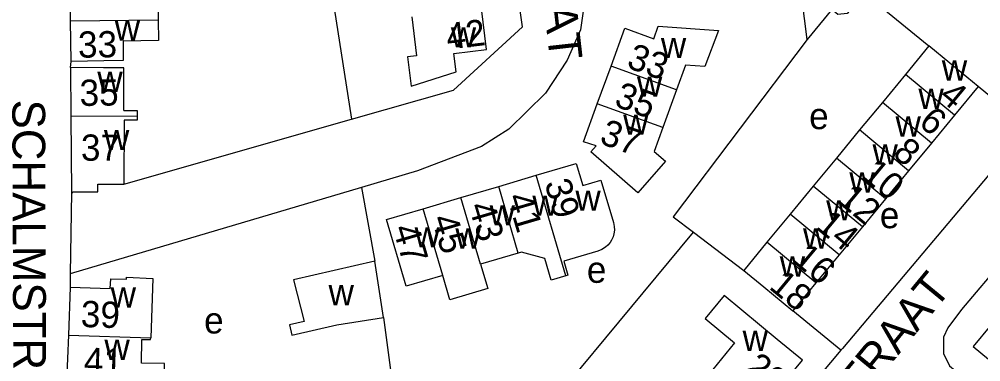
# Model space of a CAD drawing. Extents: x 161141 to 163125, y 381621 to 383200.
# Drawn here: x 162220.2 to 162366.8, y 382145.5 to 382197.7 of the extents above; entities that cross this region are included whole.
import ezdxf

# ---------------------------------------------------------------- set-up
doc = ezdxf.new("R2010")
doc.units = 0
for name, color, linetype in [('BLT_Basislijn', 7, 'Continuous'), ('BLT_Bebouwing', 7, 'Continuous'), ('BLT_Centroide', 7, 'Continuous'), ('BLT_Huisnummer', 7, 'Continuous'), ('BLT_Huisnummer_ tussenligend', 7, 'Continuous'), ('BLT_Onderverdeling_panden', 7, 'Continuous'), ('BLT_Straatnaam', 7, 'Continuous')]:
    doc.layers.add(name, color=color, linetype=linetype)

msp = doc.modelspace()

# ---------------------------------------------------------------- linework, layer by layer
at = {"layer": 'BLT_Basislijn'}
for p, q in [((162263.35, 382230.34), (162270.88, 382182.42)), ((162349.03, 382201.64), (162358.9, 382193.59)), ((162228.04, 382190.3), (162228.12, 382191.24)), ((162374.05, 382181.08), (162366.4, 382187.4)), ((162236.13, 382172.52), (162270.88, 382182.42)), ((162272.37, 382172.02), (162227.98, 382158.85)), ((162228.15, 382171.23), (162227.98, 382158.85)), ((162272.37, 382172.02), (162274.42, 382160.77)), ((162323, 382165.23), (162330.66, 382159.38)), ((162227.98, 382158.85), (162227.96, 382156.84)), ((162275.74, 382152.2), (162276.96, 382143.08)), ((162345.49, 382147.22), (162338.15, 382153.2))]:
    msp.add_line(p, q, dxfattribs=at)
for points in [[(162270.88, 382182.42), (162286.4, 382186.85), (162296.91, 382196.48), (162291.45, 382235.32)], [(162303.82, 382235.27), (162306.83, 382208.18), (162306.68, 382202.55), (162305.8, 382196.03), (162303.72, 382191.44), (162300.46, 382186.4), (162294.84, 382180.92), (162290.69, 382178.26), (162280.92, 382174.55), (162272.37, 382172.02)], [(162401.95, 382191.98), (162398.46, 382194.68), (162395.63, 382191.81), (162370.34, 382161.04), (162363.85, 382153.43), (162361.77, 382150.62), (162361.1, 382149.22), (162361.1, 382146.74), (162362.02, 382144.86), (162380.2, 382129.91)], [(162340.32, 382194.59), (162319.93, 382167.57), (162323, 382165.23)], [(162374.05, 382181.08), (162345.7, 382147.46), (162345.49, 382147.22)], [(162285.74, 382120.21), (162292.54, 382128.55), (162323, 382165.23)], [(162345.49, 382147.22), (162293.63, 382085.4), (162293.32, 382085.04)]]:
    msp.add_lwpolyline(points, dxfattribs=at)
at = {"layer": 'BLT_Bebouwing'}
for p, q in [((162340.32, 382194.59), (162337.1, 382220.89)), ((162228.04, 382197.4), (162227.96, 382203.04)), ((162228.12, 382191.24), (162228.04, 382197.4)), ((162358.9, 382193.59), (162355.31, 382189.23)), ((162228.04, 382190.3), (162228.08, 382182.89)), ((162308.33, 382184.76), (162310.43, 382190.53)), ((162355.31, 382189.23), (162351.81, 382184.99)), ((162366.4, 382187.4), (162362.78, 382183.02)), ((162320.42, 382186.9), (162318.33, 382181.14)), ((162351.81, 382184.99), (162348.33, 382180.79)), ((162362.78, 382183.02), (162359.28, 382178.78)), ((162228.08, 382182.89), (162228.15, 382171.23)), ((162348.33, 382180.79), (162344.8, 382176.51)), ((162359.28, 382178.78), (162355.81, 382174.57)), ((162344.8, 382176.51), (162341.27, 382172.23)), ((162355.81, 382174.57), (162352.28, 382170.3)), ((162293.31, 382172.19), (162299.04, 382173.88)), ((162287.54, 382170.49), (162293.31, 382172.19)), ((162341.27, 382172.23), (162337.74, 382167.96)), ((162281.79, 382168.79), (162287.54, 382170.49)), ((162352.28, 382170.3), (162348.75, 382166.02)), ((162337.74, 382167.96), (162334.21, 382163.68)), ((162348.75, 382166.02), (162345.21, 382161.74)), ((162334.21, 382163.68), (162330.66, 382159.38)), ((162296.29, 382162), (162290.54, 382160.31)), ((162345.21, 382161.74), (162341.68, 382157.47)), ((162275.74, 382152.2), (162274.42, 382160.77)), ((162227.96, 382156.84), (162227.72, 382149.52)), ((162341.68, 382157.47), (162338.15, 382153.2)), ((162227.72, 382149.52), (162227.4, 382142.38)), ((162329.26, 382148.34), (162325.93, 382144.3))]:
    msp.add_line(p, q, dxfattribs=at)
for points in [[(162227.96, 382203.04), (162232.96, 382203.1), (162236.1, 382203.17), (162236.14, 382200.2), (162241.45, 382200.27), (162241.39, 382197.58)], [(162349.03, 382201.64), (162346.44, 382198.52), (162345.02, 382198.39), (162344.1, 382199.15), (162340.32, 382194.59)], [(162280.06, 382198.05), (162280.77, 382192.09), (162279.42, 382191.93), (162279.95, 382187.47), (162286.8, 382189.63), (162286.48, 382192.43), (162291.44, 382193.04), (162290.69, 382199.31), (162289.8, 382199.2)], [(162241.39, 382197.58), (162241.43, 382194.4), (162236.03, 382194.33), (162236.07, 382191.35), (162233.12, 382191.31), (162228.12, 382191.24)], [(162310.43, 382190.53), (162312.52, 382196.3), (162316.94, 382194.69), (162317.63, 382196.59), (162326.81, 382195.94), (162324.71, 382190.45), (162321.78, 382190.66), (162320.42, 382186.9)], [(162366.4, 382187.4), (162362.08, 382190.97), (162358.9, 382193.59)], [(162236.14, 382183.75), (162236.17, 382190.27), (162233.04, 382190.28), (162228.04, 382190.3)], [(162318.33, 382181.14), (162317.01, 382177.51), (162318.72, 382176.02), (162314.53, 382171.21), (162307.37, 382177.46), (162308.17, 382178.37), (162306.24, 382179), (162308.33, 382184.76)], [(162238.17, 382182.95), (162238.17, 382182.29), (162236.18, 382182.29), (162236.13, 382172.52)], [(162236.14, 382183.75), (162238.17, 382183.74), (162238.17, 382182.95)], [(162299.04, 382173.88), (162305.14, 382175.67), (162306.14, 382172.33), (162308.9, 382173.14), (162310.8, 382166.68), (162310.93, 382166.05), (162310.95, 382165.54), (162310.86, 382164.95), (162310.75, 382164.49), (162310.51, 382164.01), (162310.29, 382163.64), (162309.94, 382163.25), (162309.57, 382162.91), (162309.02, 382162.56), (162308.42, 382162.33), (162303.22, 382160.81), (162303.85, 382158.66), (162303.55, 382158.57)], [(162228.15, 382171.23), (162228.36, 382171.24), (162228.37, 382171.36), (162232.18, 382171.36), (162232.18, 382172.51), (162236.13, 382172.52)], [(162284.77, 382158.61), (162279.18, 382156.96), (162276.18, 382167.14), (162281.79, 382168.79)], [(162303.55, 382158.57), (162301.29, 382157.91), (162300.32, 382161.21), (162296.79, 382162.15), (162296.29, 382162)], [(162274.42, 382160.77), (162262.04, 382157.94), (162263.66, 382151.59), (162261.39, 382151.07), (162261.74, 382149.53), (162268.64, 382151.11), (162275.74, 382152.2)], [(162290.54, 382160.31), (162291.63, 382156.61), (162285.86, 382154.91), (162284.77, 382158.61)], [(162227.96, 382156.84), (162234.09, 382156.64), (162234.17, 382158.09), (162236.54, 382158.03), (162236.58, 382158.35), (162240.58, 382158.17), (162240.26, 382149.11)], [(162330.66, 382159.38), (162333.72, 382156.86), (162338.15, 382153.2)], [(162336.75, 382142.19), (162339.63, 382145.68), (162335.77, 382148.86), (162327.66, 382155.56), (162324.77, 382152.05), (162329.26, 382148.34)], [(162368.34, 382151.06), (162365.65, 382147.8), (162377.65, 382137.9), (162380.62, 382141.49), (162376.04, 382145.27)], [(162242.29, 382142), (162242.37, 382145.18), (162238.82, 382145.27), (162238.91, 382148.87), (162240.24, 382148.83), (162240.26, 382149.11)]]:
    msp.add_lwpolyline(points, dxfattribs=at)
at = {"layer": 'BLT_Onderverdeling_panden'}
for p, q in [((162228.04, 382197.4), (162241.39, 382197.58)), ((162320.42, 382186.9), (162310.43, 382190.53)), ((162362.78, 382183.02), (162355.31, 382189.23)), ((162318.33, 382181.14), (162308.33, 382184.76)), ((162359.28, 382178.78), (162351.81, 382184.99)), ((162228.08, 382182.89), (162238.17, 382182.95)), ((162355.81, 382174.57), (162348.33, 382180.79)), ((162352.28, 382170.3), (162344.8, 382176.51)), ((162303.55, 382158.57), (162299.04, 382173.88)), ((162296.29, 382162), (162293.31, 382172.19)), ((162348.75, 382166.02), (162341.27, 382172.23)), ((162290.54, 382160.31), (162287.54, 382170.49)), ((162284.77, 382158.61), (162281.79, 382168.79)), ((162345.21, 382161.74), (162337.74, 382167.96)), ((162341.68, 382157.47), (162334.21, 382163.68))]:
    msp.add_line(p, q, dxfattribs=at)
msp.add_lwpolyline([(162227.72, 382149.52), (162240.26, 382149.11)], dxfattribs=at)

# ---------------------------------------------------------------- texts
at = {"layer": 'BLT_Centroide'}
for s, p in [('w', (162234.76, 382194.41)), ('w', (162286, 382193.38)), ('w', (162318.03, 382191.75)), ('w', (162360.87, 382188.31)), ('w', (162232.11, 382186.59)), ('w', (162314.38, 382185.84)), ('w', (162357.3, 382184)), ('w', (162312.28, 382180.06)), ('e', (162340.64, 382180.91)), ('w', (162353.81, 382179.78)), ('w', (162233.12, 382177.72)), ('w', (162350.3, 382175.53)), ('w', (162346.77, 382171.25)), ('w', (162305, 382168.48)), ('w', (162298.44, 382167.7)), ('w', (162343.24, 382167)), ('w', (162291.92, 382166.25)), ('e', (162351.42, 382165.81)), ('w', (162280.48, 382162.88)), ('w', (162286.7, 382162.7)), ('w', (162339.71, 382162.72)), ('w', (162336.16, 382158.44)), ('e', (162306.75, 382157.49)), ('w', (162234.14, 382153.72)), ('w', (162267.36, 382154.07)), ('e', (162248.39, 382149.77)), ('w', (162330.49, 382147.12)), ('w', (162233.19, 382145.75))]:
    msp.add_text(s, height=4, dxfattribs=at).set_placement(p)
at = {"layer": 'BLT_Huisnummer'}
for s, rotation, p in [('42', 6.8071, (162285.54, 382193.03)), ('33', 0.7678, (162229.19, 382191.79)), ('33', 340.05, (162312.64, 382190.35)), ('4', 320.2623, (162360.25, 382185.59)), ('37', 340.0482, (162308.51, 382178.8)), ('37', 359.8948, (162229.61, 382176.1)), ('8', 320.2601, (162353.18, 382176.93)), ('39', 286.4039, (162300.26, 382172.71)), ('12', 320.2571, (162344.79, 382169.86)), ('43', 286.4008, (162288.69, 382169.2)), ('47', 286.4045, (162277.12, 382165.81)), ('18', 320.4584, (162334.35, 382156.71)), ('39', 358.1179, (162229.54, 382150.77)), ('20', 319.9717, (162330.52, 382144.13))]:
    msp.add_text(s, height=4, rotation=rotation, dxfattribs=at).set_placement(p)
at = {"layer": 'BLT_Huisnummer_ tussenligend'}
for s, rotation, p in [('35', 0.7678, (162229.43, 382184.44)), ('35', 340.05, (162310.76, 382184.48)), ('6', 320.2623, (162357.15, 382181.61)), ('10', 320.2601, (162348.39, 382173.66)), ('41', 286.4039, (162294.52, 382170.59)), ('45', 286.4008, (162283.03, 382167.31)), ('14', 320.2571, (162341.46, 382165.89)), ('16', 320.2571, (162337.93, 382160.8)), ('41', 358.1179, (162230, 382143.65))]:
    msp.add_text(s, height=4, rotation=rotation, dxfattribs=at).set_placement(p)
at = {"layer": 'BLT_Straatnaam'}
for s, rotation, p in [('GEBROEDERS VAN DOORNESTRAAT', 276.3912, (162287.73, 382310.86)), ('SCHALMSTRAAT', 270.2169, (162219.14, 382185.41)), ('1E WILAKKERSSTRAAT', 50.5791, (162314.57, 382098.18))]:
    msp.add_text(s, height=5, rotation=rotation, dxfattribs=at).set_placement(p)

doc.saveas('drawing.dxf')
